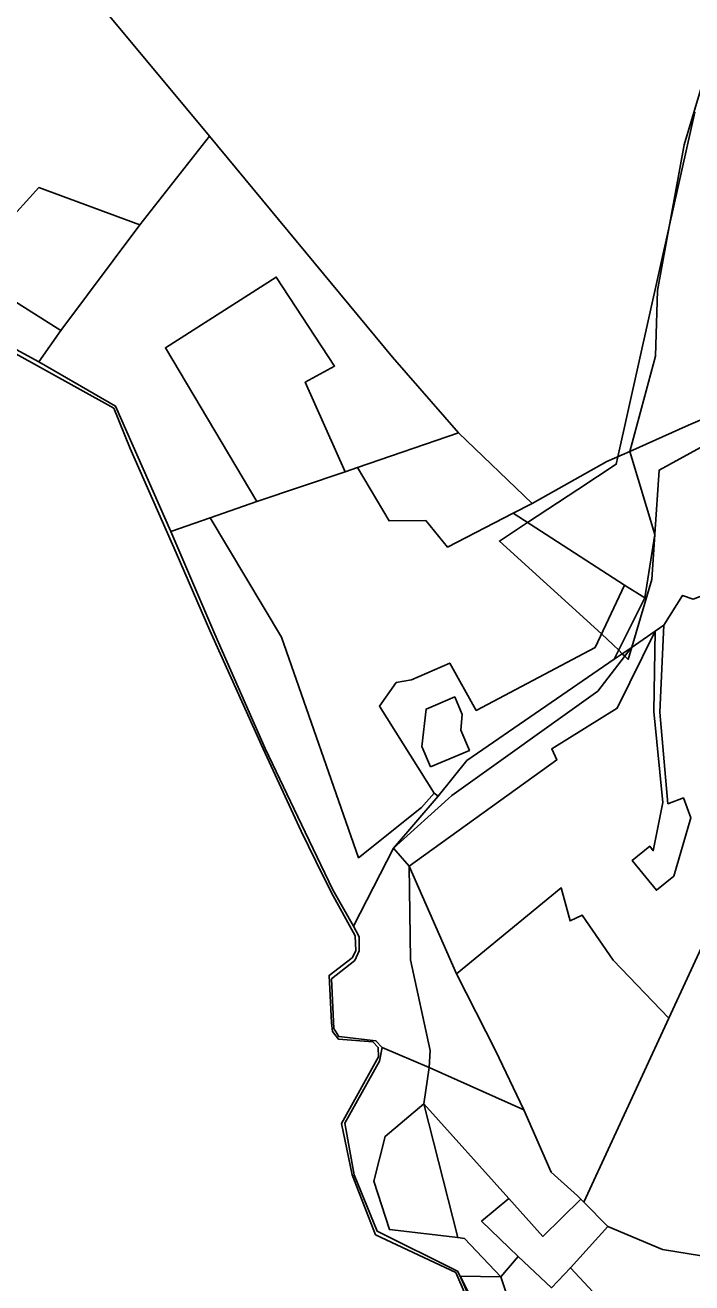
# Model space of a CAD drawing. Extents: x -477304 to -465429, y -1159113 to -1149210.
# Drawn here: x -476740.3 to -476515, y -1151655.2 to -1151230.1 of the extents above; entities that cross this region are included whole.
import ezdxf

# ---------------------------------------------------------------- set-up
doc = ezdxf.new("R2010")
doc.units = 0
for name, color, linetype in [('BPEJ_s', 7, 'Continuous'), ('PUPFL_s', 7, 'Continuous'), ('trav_porost_s', 7, 'Continuous'), ('voda_s', 7, 'Continuous')]:
    doc.layers.add(name, color=color, linetype=linetype)

msp = doc.modelspace()

# ---------------------------------------------------------------- linework, layer by layer
at = {"layer": 'BPEJ_s'}
for points in [[(-476505, -1151369), (-476526, -1151380.5), (-476527.47, -1151402.2), (-476527.47, -1151402.28), (-476528.5, -1151417.5), (-476535.28, -1151440.38), (-476536.5, -1151444.5), (-476537.66, -1151443.34), (-476538.45, -1151442.55), (-476539.65, -1151441.35), (-476541.5, -1151439.5), (-476545.48, -1151435.88), (-476580, -1151404.5), (-476570.47, -1151398.21), (-476553.5, -1151387), (-476540.5, -1151378.5), (-476539.94, -1151375.98), (-476522.5, -1151297.67), (-476514, -1151259.5)], [(-476514, -1151259.5), (-476522.5, -1151297.67), (-476539.94, -1151375.98), (-476540.5, -1151378.5), (-476553.5, -1151387), (-476570.47, -1151398.21), (-476580, -1151404.5), (-476545.48, -1151435.88), (-476541.5, -1151439.5), (-476539.65, -1151441.35), (-476538.45, -1151442.55), (-476537.66, -1151443.34), (-476536.5, -1151444.5), (-476535.28, -1151440.38), (-476528.5, -1151417.5), (-476527.47, -1151402.28), (-476527.47, -1151402.2), (-476526, -1151380.5), (-476505, -1151369)], [(-476582.42, -1151680.15), (-476594.77, -1151651.71), (-476621.82, -1151638.9), (-476629.73, -1151618.65), (-476633.36, -1151601.37), (-476620.82, -1151578.84), (-476620.97, -1151575.6), (-476622.82, -1151573.77), (-476634.39, -1151572.82), (-476636.41, -1151570.22), (-476636.79, -1151567.33), (-476637.54, -1151551.29), (-476629.72, -1151545.3), (-476628.49, -1151542.93), (-476628.73, -1151537.91), (-476636.84, -1151523.16), (-476642.04, -1151512.7), (-476647, -1151502.55), (-476659.87, -1151474.74), (-476677.86, -1151434.71), (-476689.21, -1151408.47), (-476704.75, -1151373.22), (-476710.35, -1151359.62), (-476745.43, -1151340.08)]]:
    msp.add_lwpolyline(points, dxfattribs=at)
at = {"layer": 'PUPFL_s'}
for points in [[(-476783.7, -1151163.5), (-476762.01, -1151174.51), (-476742.31, -1151171.25), (-476745.53, -1151153.07), (-476741.53, -1151152.33), (-476739.03, -1151166.11), (-476733.64, -1151200.69), (-476678.03, -1151267.64), (-476701.48, -1151297.65), (-476735.66, -1151285.01), (-476759, -1151310.63), (-476750.46, -1151319.37), (-476728.26, -1151333.32), (-476735.68, -1151343.95), (-476760, -1151330.69), (-476770.97, -1151316.86), (-476796.2, -1151308.31), (-476788.91, -1151285.1), (-476793.24, -1151269.38), (-476783.77, -1151263.67), (-476785.71, -1151250.99), (-476792.45, -1151234.1), (-476786.72, -1151185.25)], [(-476498.91, -1151357.8), (-476508.76, -1151362.14), (-476516.04, -1151365.35), (-476535.9, -1151374.23), (-476527.24, -1151341.98), (-476526.56, -1151319.8), (-476517.53, -1151270.58), (-476507.05, -1151235.54), (-476407.92, -1151339.15), (-476413.17, -1151349.96), (-476438.09, -1151360.65)], [(-476645.63, -1151350.82), (-476635.69, -1151345.33), (-476655.39, -1151315.26), (-476692.86, -1151339.15), (-476661.93, -1151391.06), (-476677.74, -1151396.61), (-476691.07, -1151401.29), (-476709.7, -1151358.88), (-476735.68, -1151343.95), (-476728.26, -1151333.32), (-476701.48, -1151297.65), (-476678.03, -1151267.64), (-476616.11, -1151342.35), (-476593.86, -1151367.91), (-476627.95, -1151379.67), (-476632.11, -1151381.11)], [(-476728.26, -1151333.32), (-476750.46, -1151319.37), (-476759, -1151310.63), (-476735.66, -1151285.01), (-476701.48, -1151297.65)], [(-476655.39, -1151315.26), (-476635.69, -1151345.33), (-476645.63, -1151350.82), (-476632.11, -1151381.11), (-476661.93, -1151391.06), (-476692.86, -1151339.15)], [(-476518.06, -1151422.87), (-476524.41, -1151432.91), (-476527.37, -1151434.94), (-476535.47, -1151440.51), (-476541.19, -1151444.44), (-476530.84, -1151423.65), (-476527.46, -1151402.22), (-476535.9, -1151374.23), (-476516.04, -1151365.35), (-476508.76, -1151362.14), (-476466.08, -1151400.65), (-476486.91, -1151410.58), (-476479.67, -1151421.31), (-476497.17, -1151417.09), (-476502.74, -1151419.65), (-476514.55, -1151424.08)], [(-476575.29, -1151395.08), (-476597.5, -1151406.53), (-476604.9, -1151397.49), (-476617.2, -1151397.69), (-476627.95, -1151379.67), (-476593.86, -1151367.91), (-476568.92, -1151391.8)], [(-476575.29, -1151395.08), (-476568.92, -1151391.8), (-476543.67, -1151377.6), (-476535.9, -1151374.23), (-476527.46, -1151402.22), (-476530.84, -1151423.65), (-476537.76, -1151419.44)], [(-476620.56, -1151460.29), (-476601.99, -1151489.64), (-476606.35, -1151494.51), (-476627.66, -1151511.5), (-476653.62, -1151437), (-476677.74, -1151396.61), (-476661.93, -1151391.06), (-476632.11, -1151381.11), (-476627.95, -1151379.67), (-476617.2, -1151397.69), (-476604.9, -1151397.49), (-476597.5, -1151406.53), (-476575.29, -1151395.08), (-476537.76, -1151419.44), (-476547.62, -1151440.42), (-476587.83, -1151461.71), (-476596.78, -1151445.73), (-476609.76, -1151451.39), (-476614.85, -1151452.23)], [(-476636.3, -1151522.36), (-476645.68, -1151502.83), (-476659.19, -1151474.58), (-476676.19, -1151435.89), (-476691.07, -1151401.29), (-476677.74, -1151396.61), (-476653.62, -1151437), (-476627.66, -1151511.5), (-476606.35, -1151494.51), (-476601.99, -1151489.64), (-476600.7, -1151490.7), (-476615.75, -1151508.28), (-476629.31, -1151534.66)], [(-476547.62, -1151440.42), (-476537.76, -1151419.44), (-476530.84, -1151423.65), (-476541.19, -1151444.44), (-476591.02, -1151478.69), (-476600.7, -1151490.7), (-476601.99, -1151489.64), (-476620.56, -1151460.29), (-476614.85, -1151452.23), (-476609.76, -1151451.39), (-476596.78, -1151445.73), (-476587.83, -1151461.71)], [(-476596.09, -1151490.46), (-476546.78, -1151455.18), (-476535.47, -1151440.51), (-476527.37, -1151434.94), (-476540.18, -1151460.98), (-476562.3, -1151474.65), (-476560.62, -1151478.46), (-476610.49, -1151514.38), (-476615.75, -1151508.28)], [(-476603.3, -1151480.83), (-476590.12, -1151475.26), (-476593.03, -1151468.38), (-476592.56, -1151463.15), (-476595.09, -1151457.15), (-476604.8, -1151461.25), (-476606.21, -1151473.95)], [(-476627.35, -1151538.27), (-476629.31, -1151534.66), (-476615.75, -1151508.28), (-476610.49, -1151514.38), (-476610.04, -1151545.97), (-476603.39, -1151576.6), (-476603.75, -1151582.37), (-476619.63, -1151575.66), (-476621.73, -1151573.35), (-476634.32, -1151571.9), (-476635.97, -1151569.19), (-476636.75, -1151552.47), (-476628.89, -1151546.24), (-476627.38, -1151543.02)], [(-476579.54, -1151653.11), (-476593.23, -1151652.92), (-476594.12, -1151651.22), (-476621.31, -1151637.71), (-476629.12, -1151618.65), (-476632.26, -1151601.2), (-476620.47, -1151580.26), (-476619.63, -1151575.66), (-476603.75, -1151582.37), (-476605.57, -1151594.62), (-476618.63, -1151605.66), (-476622.43, -1151620.79), (-476617.15, -1151637.15), (-476594.05, -1151639.88), (-476591.76, -1151640.22)]]:
    msp.add_lwpolyline(points, close=True, dxfattribs=at)
msp.add_lwpolyline([(-476487.3, -1151200.26), (-476507.05, -1151235.54), (-476517.53, -1151270.58), (-476526.56, -1151319.8), (-476527.24, -1151341.98), (-476535.9, -1151374.23), (-476543.67, -1151377.6), (-476568.92, -1151391.8), (-476593.86, -1151367.91), (-476616.11, -1151342.35), (-476678.03, -1151267.64), (-476733.64, -1151200.69)], dxfattribs=at)
at = {"layer": 'trav_porost_s'}
msp.add_lwpolyline([(-476502.12, -1151521.07), (-476522.73, -1151565.68), (-476541.59, -1151546.09), (-476552, -1151530.86), (-476556.1, -1151532.88), (-476559.1, -1151521.69), (-476594.45, -1151550.74), (-476610.49, -1151514.38), (-476560.62, -1151478.46), (-476562.3, -1151474.65), (-476540.18, -1151460.98), (-476527.37, -1151434.94), (-476527.78, -1151462.07), (-476524.81, -1151492.87), (-476528, -1151509.12), (-476529.21, -1151507.64), (-476535.13, -1151512.47), (-476526.94, -1151522.51), (-476521.02, -1151517.68), (-476515.27, -1151498), (-476517.8, -1151491.28), (-476523.05, -1151493.26), (-476525.82, -1151462.25), (-476524.41, -1151432.91), (-476518.06, -1151422.87), (-476514.55, -1151424.08)], dxfattribs=at)
for points in [[(-476571.72, -1151596.71), (-476603.75, -1151582.37), (-476603.39, -1151576.6), (-476610.04, -1151545.97), (-476610.49, -1151514.38), (-476594.45, -1151550.74), (-476581.3, -1151576.61)], [(-476552, -1151530.86), (-476541.59, -1151546.09), (-476522.73, -1151565.68), (-476551.48, -1151627.89), (-476552.51, -1151626.84), (-476553.55, -1151625.78), (-476562.5, -1151617.75), (-476571.72, -1151596.71), (-476581.3, -1151576.61), (-476594.45, -1151550.74), (-476559.1, -1151521.69), (-476556.1, -1151532.88)], [(-476462.49, -1151540.92), (-476466.54, -1151541.66), (-476479.92, -1151553.56), (-476490.58, -1151578.98), (-476494.1, -1151596.2), (-476503.33, -1151647.45), (-476524.84, -1151643.95), (-476543.36, -1151636.12), (-476551.48, -1151627.89), (-476522.73, -1151565.68), (-476502.12, -1151521.07), (-476468.09, -1151538.83)], [(-476605.57, -1151594.62), (-476603.75, -1151582.37), (-476571.72, -1151596.71), (-476562.5, -1151617.75), (-476553.55, -1151625.78), (-476552.51, -1151626.84), (-476565.29, -1151639.48), (-476576.81, -1151626.71)], [(-476622.43, -1151620.79), (-476618.63, -1151605.66), (-476605.57, -1151594.62), (-476594.05, -1151639.88), (-476617.15, -1151637.15)], [(-476591.76, -1151640.22), (-476594.05, -1151639.88), (-476605.57, -1151594.62), (-476576.81, -1151626.71), (-476586.04, -1151634.38), (-476573.71, -1151646.23), (-476579.54, -1151653.11)], [(-476503.32, -1151690.11), (-476508.52, -1151687.43), (-476531.56, -1151676.3), (-476555.98, -1151650.09), (-476543.36, -1151636.12), (-476524.84, -1151643.95), (-476503.33, -1151647.45), (-476505.77, -1151661.87), (-476504.73, -1151682.44)], [(-476576.87, -1151660.93), (-476579.54, -1151653.11), (-476573.71, -1151646.23), (-476562.35, -1151656.83), (-476555.98, -1151650.09), (-476531.56, -1151676.3), (-476544, -1151698.08)], [(-476589.31, -1151698.7), (-476579.65, -1151679.82), (-476593.23, -1151652.92), (-476579.54, -1151653.11), (-476576.87, -1151660.93), (-476544, -1151698.08), (-476547.47, -1151704.81), (-476553.93, -1151717.34)]]:
    msp.add_lwpolyline(points, close=True, dxfattribs=at)
at = {"layer": 'voda_s'}
for points in [[(-476760, -1151330.69), (-476735.68, -1151343.95), (-476709.7, -1151358.88), (-476691.07, -1151401.29), (-476676.19, -1151435.89), (-476659.19, -1151474.58), (-476645.68, -1151502.83), (-476636.3, -1151522.36), (-476629.31, -1151534.66), (-476627.35, -1151538.27), (-476627.38, -1151543.02), (-476628.89, -1151546.24), (-476636.75, -1151552.47), (-476635.97, -1151569.19), (-476634.32, -1151571.9), (-476621.73, -1151573.35), (-476619.63, -1151575.66), (-476620.47, -1151580.26), (-476632.26, -1151601.2), (-476629.12, -1151618.65), (-476621.31, -1151637.71), (-476594.12, -1151651.22), (-476593.23, -1151652.92), (-476581.38, -1151680.12)], [(-476582.42, -1151680.15), (-476594.77, -1151651.71), (-476621.82, -1151638.9), (-476629.73, -1151618.65), (-476633.36, -1151601.37), (-476620.82, -1151578.84), (-476620.97, -1151575.6), (-476622.82, -1151573.77), (-476634.39, -1151572.82), (-476636.41, -1151570.22), (-476636.79, -1151567.33), (-476637.54, -1151551.29), (-476629.72, -1151545.3), (-476628.49, -1151542.93), (-476628.73, -1151537.91), (-476636.84, -1151523.16), (-476642.04, -1151512.7), (-476647, -1151502.55), (-476659.87, -1151474.74), (-476677.86, -1151434.71), (-476689.21, -1151408.47), (-476704.75, -1151373.22), (-476710.35, -1151359.62), (-476745.43, -1151340.08)]]:
    msp.add_lwpolyline(points, dxfattribs=at)

doc.saveas('drawing.dxf')
